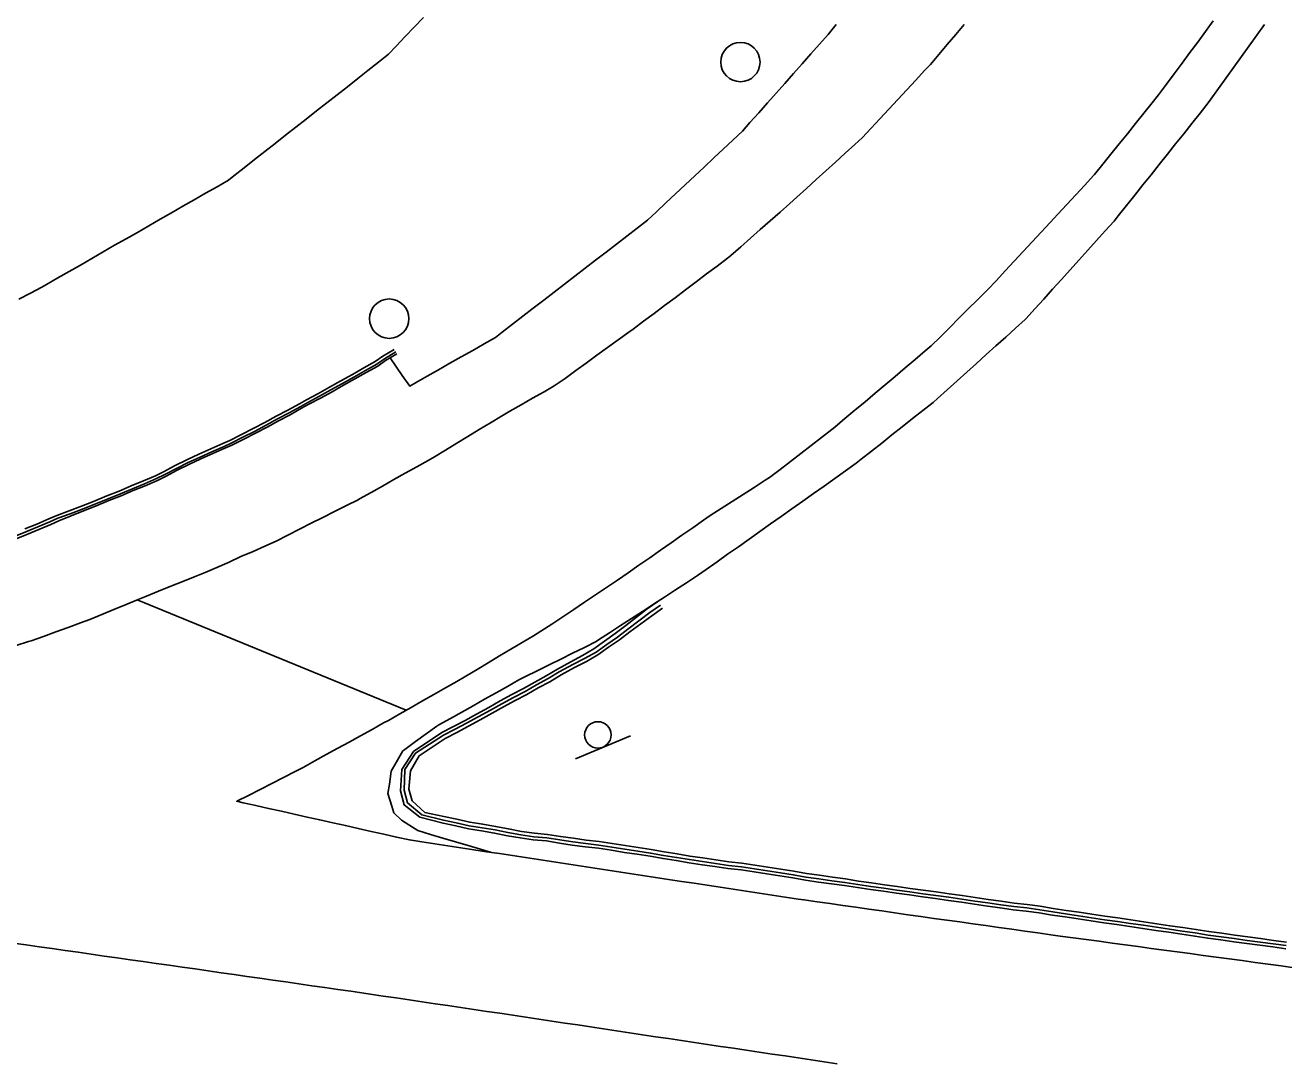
# Model space of a CAD drawing. Extents: x 1901471 to 1963503, y 756461 to 799997.
# Drawn here: x 1940192.7 to 1940288.6, y 780568 to 780647.1 of the extents above; entities that cross this region are included whole.
import ezdxf

# ---------------------------------------------------------------- set-up
doc = ezdxf.new("R2010")
doc.units = 0
for name, color, linetype in [('Default', 7, 'Continuous'), ('RD_EX_Bldg', 7, 'Continuous'), ('RD_EX_BldgApp', 7, 'Continuous'), ('RD_EX_Conc', 7, 'Continuous'), ('RD_EX_H2O', 7, 'Continuous'), ('RD_EX_Misc', 7, 'Continuous'), ('RD_EX_Road', 7, 'Continuous')]:
    doc.layers.add(name, color=color, linetype=linetype)

# ---------------------------------------------------------------- blocks, each defined once
blk = doc.blocks.new('POST')
at = {"layer": 'Default'}
for start, end in [(90, 270), (270, 90)]:
    blk.add_arc((0, 0), 0.127, start, end, dxfattribs=at)
blk = doc.blocks.new('SIGN')
at = {"layer": 'RD_EX_BldgApp'}
blk.add_line((-4.52, -2.02), (4.48, -2.02), dxfattribs=at)
blk.add_circle((0, 0), 2, dxfattribs=at)

msp = doc.modelspace()

# ---------------------------------------------------------------- linework, layer by layer
at = {"layer": 'RD_EX_Conc'}
for points in [[(1940191.81, 780608.1), (1940192.74, 780608.49), (1940193.66, 780608.86), (1940194.58, 780609.25), (1940195.19, 780609.52), (1940196.13, 780609.85), (1940197.07, 780610.21), (1940198, 780610.58), (1940199.02, 780611), (1940199.95, 780611.37), (1940200.87, 780611.76), (1940201.8, 780612.14), (1940202.71, 780612.54), (1940203.33, 780612.84), (1940204.22, 780613.31), (1940205.11, 780613.76), (1940206.02, 780614.18), (1940206.93, 780614.58), (1940207.85, 780614.99), (1940208.39, 780615.24), (1940209.28, 780615.69), (1940210.17, 780616.14), (1940211.06, 780616.6), (1940211.93, 780617.09), (1940212.82, 780617.55), (1940213.7, 780618.03), (1940214.24, 780618.34), (1940215.13, 780618.81), (1940216, 780619.3), (1940216.87, 780619.79), (1940217.75, 780620.28), (1940218.62, 780620.77), (1940219.49, 780621.26), (1940220.08, 780621.67), (1940220.93, 780622.19)], [(1940191.89, 780607.89), (1940192.81, 780608.27), (1940193.74, 780608.65), (1940194.66, 780609.04), (1940195.27, 780609.32), (1940196.19, 780609.71), (1940197.13, 780610.07), (1940198.05, 780610.44), (1940199.08, 780610.86), (1940200, 780611.23), (1940200.93, 780611.62), (1940201.85, 780612), (1940202.77, 780612.4), (1940203.39, 780612.71), (1940204.28, 780613.17), (1940205.17, 780613.62), (1940206.08, 780614.04), (1940206.99, 780614.45), (1940207.91, 780614.85), (1940208.45, 780615.1), (1940209.35, 780615.55), (1940210.24, 780616), (1940211.13, 780616.47), (1940212, 780616.95), (1940212.89, 780617.41), (1940213.76, 780617.9), (1940214.32, 780618.21), (1940215.2, 780618.67), (1940216.08, 780619.16), (1940216.95, 780619.65), (1940217.82, 780620.14), (1940218.69, 780620.63), (1940219.56, 780621.12), (1940220.16, 780621.54), (1940221.01, 780622.06)], [(1940192.66, 780608.7), (1940193.59, 780609.07), (1940194.51, 780609.47), (1940195.1, 780609.73), (1940196.04, 780610.07), (1940196.98, 780610.43), (1940197.91, 780610.8), (1940198.93, 780611.22), (1940199.86, 780611.59), (1940200.78, 780611.98), (1940201.71, 780612.36), (1940202.63, 780612.76), (1940203.23, 780613.06), (1940204.12, 780613.53), (1940205.01, 780613.98), (1940205.92, 780614.4), (1940206.84, 780614.8), (1940207.75, 780615.21), (1940208.28, 780615.45), (1940209.17, 780615.9), (1940210.06, 780616.35), (1940210.95, 780616.82), (1940211.82, 780617.3), (1940212.71, 780617.76), (1940213.59, 780618.25), (1940214.13, 780618.55), (1940215.01, 780619.01), (1940215.89, 780619.5), (1940216.76, 780619.99), (1940217.63, 780620.48), (1940218.5, 780620.97), (1940219.37, 780621.46), (1940219.95, 780621.87), (1940220.81, 780622.39)], [(1940288.77, 780576.7), (1940287.78, 780576.84), (1940286.78, 780576.97), (1940285.79, 780577.1), (1940284.8, 780577.24), (1940283.81, 780577.38), (1940282.82, 780577.5), (1940281.84, 780577.67), (1940280.85, 780577.81), (1940279.86, 780577.96), (1940278.87, 780578.1), (1940277.88, 780578.25), (1940276.89, 780578.39), (1940275.9, 780578.54), (1940274.91, 780578.67), (1940273.93, 780578.83), (1940272.94, 780578.97), (1940271.95, 780579.13), (1940270.97, 780579.27), (1940269.98, 780579.43), (1940268.99, 780579.57), (1940268, 780579.67), (1940267.01, 780579.81), (1940266.02, 780579.95), (1940265.03, 780580.09), (1940264.04, 780580.25), (1940263.05, 780580.39), (1940262.06, 780580.52), (1940261.07, 780580.66), (1940260.08, 780580.8), (1940259.09, 780580.94), (1940258.1, 780581.08), (1940257.11, 780581.22), (1940256.12, 780581.36), (1940255.14, 780581.52), (1940254.15, 780581.66), (1940253.16, 780581.79), (1940252.17, 780581.93), (1940251.2, 780582.1), (1940250.21, 780582.26), (1940249.22, 780582.41), (1940248.24, 780582.56), (1940247.25, 780582.71), (1940246.25, 780582.81), (1940245.26, 780582.96), (1940244.28, 780583.11), (1940243.29, 780583.26), (1940242.3, 780583.43), (1940241.31, 780583.58), (1940240.33, 780583.75), (1940239.34, 780583.9), (1940238.35, 780584.05), (1940237.37, 780584.21), (1940236.38, 780584.36), (1940235.38, 780584.48), (1940234.39, 780584.61), (1940233.41, 780584.76), (1940232.42, 780584.92), (1940231.42, 780585), (1940230.43, 780585.15), (1940229.45, 780585.32), (1940228.47, 780585.52), (1940227.48, 780585.68), (1940227.48, 780585.68), (1940226.49, 780585.83), (1940225.52, 780586.06), (1940224.54, 780586.27), (1940222.78, 780586.73), (1940221.57, 780587.66), (1940221.29, 780588.73), (1940221.41, 780590.36), (1940222.28, 780591.73), (1940224.45, 780593.18), (1940225.34, 780593.64), (1940226.22, 780594.11), (1940227.1, 780594.58), (1940228.03, 780595.09), (1940228.9, 780595.59), (1940229.78, 780596.07), (1940230.67, 780596.53), (1940231.54, 780597.02), (1940232.41, 780597.5), (1940233.27, 780598.02), (1940234.29, 780598.57), (1940235.16, 780599.06), (1940236.02, 780599.57), (1940236.84, 780600.15), (1940237.66, 780600.72), (1940238.46, 780601.33), (1940240.09, 780602.6), (1940240.91, 780603.17)], [(1940288.8, 780576.94), (1940287.81, 780577.07), (1940286.82, 780577.21), (1940285.83, 780577.34), (1940284.84, 780577.48), (1940283.85, 780577.62), (1940282.86, 780577.74), (1940281.87, 780577.91), (1940280.88, 780578.05), (1940279.89, 780578.2), (1940278.9, 780578.34), (1940277.91, 780578.49), (1940276.92, 780578.63), (1940275.94, 780578.78), (1940274.95, 780578.91), (1940273.96, 780579.07), (1940272.97, 780579.21), (1940271.98, 780579.37), (1940271, 780579.51), (1940270.02, 780579.67), (1940269.03, 780579.81), (1940268.03, 780579.91), (1940267.04, 780580.05), (1940266.05, 780580.19), (1940265.06, 780580.33), (1940264.08, 780580.49), (1940263.09, 780580.63), (1940262.1, 780580.76), (1940261.11, 780580.9), (1940260.12, 780581.04), (1940259.13, 780581.18), (1940258.14, 780581.32), (1940257.15, 780581.45), (1940256.16, 780581.59), (1940255.17, 780581.75), (1940254.18, 780581.89), (1940253.19, 780582.03), (1940252.2, 780582.17), (1940251.23, 780582.34), (1940250.25, 780582.5), (1940249.26, 780582.65), (1940248.27, 780582.8), (1940247.28, 780582.95), (1940246.29, 780583.05), (1940245.3, 780583.2), (1940244.31, 780583.35), (1940243.32, 780583.5), (1940242.34, 780583.67), (1940241.35, 780583.82), (1940240.36, 780583.99), (1940239.38, 780584.14), (1940238.39, 780584.29), (1940237.4, 780584.45), (1940236.41, 780584.6), (1940235.42, 780584.72), (1940234.43, 780584.85), (1940233.44, 780585), (1940232.46, 780585.15), (1940231.46, 780585.24), (1940230.47, 780585.39), (1940229.48, 780585.56), (1940228.5, 780585.76), (1940227.52, 780585.92), (1940227.52, 780585.92), (1940226.53, 780586.07), (1940225.55, 780586.3), (1940224.57, 780586.51), (1940222.92, 780586.9), (1940221.83, 780587.83), (1940221.57, 780588.78), (1940221.63, 780590.36), (1940222.44, 780591.62), (1940224.57, 780592.97), (1940225.46, 780593.43), (1940226.34, 780593.9), (1940227.22, 780594.37), (1940228.15, 780594.88), (1940229.02, 780595.38), (1940229.9, 780595.86), (1940230.79, 780596.32), (1940231.66, 780596.81), (1940232.54, 780597.3), (1940233.39, 780597.81), (1940234.42, 780598.37), (1940235.32, 780598.82), (1940236.2, 780599.31), (1940237.02, 780599.89), (1940237.84, 780600.46), (1940238.63, 780601.07), (1940240.29, 780602.32), (1940241.11, 780602.9)], [(1940288.83, 780577.21), (1940287.84, 780577.34), (1940286.85, 780577.48), (1940285.86, 780577.61), (1940284.87, 780577.75), (1940283.88, 780577.89), (1940282.89, 780578.01), (1940281.91, 780578.18), (1940280.92, 780578.32), (1940279.93, 780578.46), (1940278.94, 780578.61), (1940277.95, 780578.76), (1940276.96, 780578.9), (1940275.97, 780579.05), (1940274.98, 780579.18), (1940273.99, 780579.34), (1940273.01, 780579.48), (1940272.02, 780579.63), (1940271.04, 780579.78), (1940270.05, 780579.94), (1940269.06, 780580.08), (1940268.07, 780580.18), (1940267.08, 780580.32), (1940266.09, 780580.46), (1940265.1, 780580.6), (1940264.11, 780580.76), (1940263.12, 780580.9), (1940262.13, 780581.03), (1940261.14, 780581.16), (1940260.15, 780581.3), (1940259.16, 780581.44), (1940258.18, 780581.58), (1940257.19, 780581.72), (1940256.2, 780581.86), (1940255.21, 780582.02), (1940254.22, 780582.16), (1940253.23, 780582.3), (1940252.24, 780582.44), (1940251.28, 780582.61), (1940250.29, 780582.77), (1940249.3, 780582.92), (1940248.31, 780583.07), (1940247.32, 780583.22), (1940246.33, 780583.32), (1940245.34, 780583.47), (1940244.35, 780583.62), (1940243.36, 780583.77), (1940242.38, 780583.94), (1940241.39, 780584.09), (1940240.41, 780584.26), (1940239.42, 780584.41), (1940238.43, 780584.56), (1940237.44, 780584.72), (1940236.45, 780584.87), (1940235.46, 780584.99), (1940234.47, 780585.12), (1940233.48, 780585.27), (1940232.5, 780585.42), (1940231.5, 780585.5), (1940230.51, 780585.65), (1940229.52, 780585.83), (1940228.54, 780586.03), (1940227.56, 780586.19), (1940227.56, 780586.19), (1940226.57, 780586.34), (1940225.59, 780586.57), (1940224.61, 780586.78), (1940223.15, 780587.1), (1940222.19, 780587.97), (1940221.94, 780588.87), (1940222.05, 780590.27), (1940222.73, 780591.4), (1940224.7, 780592.73), (1940225.59, 780593.19), (1940226.47, 780593.66), (1940227.36, 780594.14), (1940228.29, 780594.65), (1940229.16, 780595.15), (1940230.04, 780595.63), (1940230.93, 780596.09), (1940231.8, 780596.58), (1940232.68, 780597.06), (1940233.53, 780597.58), (1940234.57, 780598.14), (1940235.47, 780598.6), (1940236.34, 780599.1), (1940237.16, 780599.68), (1940237.98, 780600.25), (1940238.77, 780600.86), (1940240.45, 780602.09), (1940241.27, 780602.66)]]:
    msp.add_lwpolyline(points, dxfattribs=at)
at = {"layer": 'RD_EX_H2O'}
msp.add_lwpolyline([(1940192.2, 780626.21), (1940193.09, 780626.68), (1940193.97, 780627.14), (1940194.31, 780627.33), (1940195.18, 780627.83), (1940196.04, 780628.33), (1940196.91, 780628.82), (1940197.78, 780629.32), (1940198.65, 780629.82), (1940199.51, 780630.32), (1940200.38, 780630.81), (1940201.25, 780631.31), (1940202.11, 780631.81), (1940202.98, 780632.31), (1940203.85, 780632.8), (1940204.72, 780633.3), (1940205.58, 780633.8), (1940206.45, 780634.29), (1940207.32, 780634.79), (1940208.19, 780635.29), (1940208.6, 780635.62), (1940209.39, 780636.23), (1940210.17, 780636.85), (1940210.96, 780637.47), (1940211.75, 780638.09), (1940212.53, 780638.71), (1940213.32, 780639.32), (1940214.1, 780639.94), (1940214.89, 780640.56), (1940215.68, 780641.18), (1940216.46, 780641.8), (1940217.25, 780642.41), (1940218.04, 780643.03), (1940218.82, 780643.65), (1940219.61, 780644.27), (1940220.39, 780644.89), (1940220.98, 780645.5), (1940221.66, 780646.23), (1940222.35, 780646.96), (1940223.04, 780647.68)], dxfattribs=at)
at = {"layer": 'RD_EX_Road'}
for points in [[(1940264.26, 780647.16), (1940263.61, 780646.4), (1940262.97, 780645.64), (1940262.32, 780644.87), (1940261.68, 780644.11), (1940261.24, 780643.64), (1940260.56, 780642.9), (1940259.88, 780642.17), (1940259.2, 780641.44), (1940258.52, 780640.7), (1940257.84, 780639.97), (1940257.16, 780639.24), (1940256.48, 780638.51), (1940255.93, 780638.01), (1940255.19, 780637.34), (1940254.45, 780636.67), (1940253.71, 780636), (1940252.97, 780635.33), (1940252.23, 780634.65), (1940251.49, 780633.98), (1940250.97, 780633.52), (1940250.22, 780632.86), (1940249.47, 780632.19), (1940248.72, 780631.53), (1940247.98, 780630.87), (1940247.23, 780630.2), (1940246.48, 780629.54), (1940246.21, 780629.34), (1940245.42, 780628.74), (1940244.62, 780628.14), (1940243.82, 780627.54), (1940243.02, 780626.93), (1940242.22, 780626.33), (1940241.42, 780625.73), (1940240.62, 780625.13), (1940239.82, 780624.53), (1940239.03, 780623.93), (1940238.7, 780623.69), (1940237.89, 780623.11), (1940237.08, 780622.52), (1940236.27, 780621.94), (1940235.46, 780621.35), (1940234.65, 780620.77), (1940233.84, 780620.18), (1940233.02, 780619.6), (1940232.24, 780619.15), (1940231.37, 780618.66), (1940230.5, 780618.17), (1940229.62, 780617.68), (1940229, 780617.31), (1940228.15, 780616.79), (1940227.29, 780616.27), (1940226.44, 780615.75), (1940225.59, 780615.23), (1940224.73, 780614.71), (1940223.88, 780614.19), (1940223.41, 780613.93), (1940222.54, 780613.44), (1940221.66, 780612.95), (1940220.79, 780612.46), (1940219.92, 780611.97), (1940219.05, 780611.48), (1940218.18, 780610.99), (1940218.07, 780610.93), (1940217.18, 780610.48), (1940216.28, 780610.03), (1940215.39, 780609.58), (1940214.5, 780609.13), (1940213.61, 780608.68), (1940212.71, 780608.23), (1940211.82, 780607.78), (1940210.97, 780607.4), (1940210.06, 780606.99), (1940209.14, 780606.59), (1940208.23, 780606.18), (1940207.31, 780605.77), (1940206.4, 780605.37), (1940205.65, 780605.07), (1940204.72, 780604.7), (1940203.79, 780604.33), (1940202.86, 780603.96), (1940201.93, 780603.59), (1940201.31, 780603.33), (1940200.39, 780602.95), (1940199.46, 780602.56), (1940198.54, 780602.18), (1940197.62, 780601.8), (1940196.91, 780601.54), (1940195.97, 780601.2), (1940195.03, 780600.86), (1940194.09, 780600.51), (1940193.15, 780600.17), (1940192.96, 780600.11), (1940192.01, 780599.82)], [(1940289.4, 780575.26), (1940288.41, 780575.39), (1940287.42, 780575.53), (1940286.43, 780575.66), (1940285.44, 780575.8), (1940284.45, 780575.93), (1940283.46, 780576.06), (1940282.47, 780576.2), (1940281.48, 780576.33), (1940280.49, 780576.46), (1940279.5, 780576.6), (1940278.51, 780576.73), (1940277.52, 780576.87), (1940276.53, 780577), (1940275.54, 780577.13), (1940274.55, 780577.27), (1940273.56, 780577.4), (1940272.57, 780577.53), (1940271.58, 780577.67), (1940270.85, 780577.77), (1940269.86, 780577.91), (1940268.87, 780578.05), (1940267.88, 780578.19), (1940266.89, 780578.33), (1940265.9, 780578.47), (1940264.91, 780578.61), (1940263.92, 780578.75), (1940262.93, 780578.88), (1940261.94, 780579.02), (1940260.95, 780579.16), (1940259.96, 780579.3), (1940258.97, 780579.44), (1940257.98, 780579.58), (1940256.99, 780579.72), (1940256, 780579.86), (1940255.01, 780580), (1940254.03, 780580.14), (1940253.04, 780580.28), (1940252.05, 780580.42), (1940252.05, 780580.42), (1940251.6, 780580.49), (1940250.61, 780580.64), (1940249.62, 780580.79), (1940248.64, 780580.94), (1940247.65, 780581.09), (1940246.66, 780581.24), (1940245.67, 780581.39), (1940244.68, 780581.54), (1940243.69, 780581.69), (1940242.71, 780581.84), (1940241.72, 780581.99), (1940240.73, 780582.14), (1940239.74, 780582.29), (1940238.75, 780582.44), (1940237.77, 780582.59), (1940236.78, 780582.74), (1940235.79, 780582.89), (1940234.78, 780583.04), (1940233.79, 780583.19), (1940232.8, 780583.34), (1940231.82, 780583.5), (1940230.83, 780583.65), (1940229.84, 780583.8), (1940228.85, 780583.95), (1940227.86, 780584.1), (1940226.88, 780584.25), (1940225.89, 780584.4), (1940224.9, 780584.55), (1940223.91, 780584.7), (1940222.92, 780584.85), (1940221.98, 780585), (1940221, 780585.22), (1940220.03, 780585.43), (1940219.05, 780585.65), (1940218.08, 780585.87), (1940217.1, 780586.09), (1940216.13, 780586.31), (1940215.15, 780586.52), (1940214.18, 780586.74), (1940213.2, 780586.96), (1940212.23, 780587.18), (1940211.25, 780587.4), (1940210.28, 780587.61), (1940209.3, 780587.83), (1940208.82, 780587.94), (1940209.71, 780588.39), (1940210.6, 780588.85), (1940211.49, 780589.31), (1940212.38, 780589.76), (1940213.27, 780590.22), (1940213.88, 780590.53), (1940214.76, 780591.02), (1940215.63, 780591.5), (1940216.51, 780591.98), (1940217.38, 780592.46), (1940218.26, 780592.94), (1940219.14, 780593.42), (1940220.01, 780593.91), (1940220.38, 780594.11), (1940221.24, 780594.6), (1940222.11, 780595.1), (1940222.98, 780595.59), (1940223.85, 780596.09), (1940224.72, 780596.59), (1940224.72, 780596.59), (1940225.59, 780597.08), (1940226.28, 780597.48), (1940227.14, 780597.99), (1940227.99, 780598.5), (1940228.85, 780599.02), (1940229.71, 780599.53), (1940230.57, 780600.04), (1940231.43, 780600.55), (1940232, 780600.9), (1940232.84, 780601.45), (1940233.67, 780602.01), (1940234.5, 780602.56), (1940235.33, 780603.12), (1940236.16, 780603.67), (1940237, 780604.23), (1940237.83, 780604.79), (1940238.65, 780605.36), (1940239.47, 780605.93), (1940240.29, 780606.51), (1940241.11, 780607.08), (1940241.93, 780607.65), (1940242.75, 780608.22), (1940243.57, 780608.79), (1940244.39, 780609.37), (1940244.89, 780609.72), (1940245.73, 780610.26), (1940246.58, 780610.8), (1940247.42, 780611.33), (1940248.26, 780611.87), (1940249.1, 780612.41), (1940249.43, 780612.62), (1940250.22, 780613.23), (1940251.01, 780613.84), (1940251.81, 780614.45), (1940252.6, 780615.07), (1940253.39, 780615.68), (1940254.18, 780616.29), (1940254.41, 780616.46), (1940255.17, 780617.11), (1940255.93, 780617.75), (1940256.7, 780618.4), (1940257.46, 780619.04), (1940258.23, 780619.69), (1940258.99, 780620.33), (1940259.75, 780620.98), (1940260.52, 780621.62), (1940261.28, 780622.27), (1940261.73, 780622.65), (1940262.44, 780623.35), (1940263.15, 780624.06), (1940263.86, 780624.76), (1940264.57, 780625.47), (1940265.28, 780626.17), (1940266.03, 780626.92), (1940266.71, 780627.65), (1940267.39, 780628.38), (1940268.07, 780629.12), (1940268.76, 780629.85), (1940269.44, 780630.58), (1940270.12, 780631.32), (1940270.8, 780632.05), (1940271.4, 780632.7), (1940272.08, 780633.44), (1940272.76, 780634.17), (1940272.76, 780634.17), (1940273.44, 780634.91), (1940274.11, 780635.64), (1940274.18, 780635.72), (1940274.81, 780636.5), (1940275.44, 780637.28), (1940276.06, 780638.05), (1940276.69, 780638.83), (1940277.31, 780639.61), (1940277.94, 780640.39), (1940278.57, 780641.17), (1940279.07, 780641.8), (1940279.67, 780642.6), (1940280.26, 780643.4), (1940280.86, 780644.21), (1940281.45, 780645.01), (1940282.05, 780645.81), (1940282.64, 780646.62), (1940283.24, 780647.42)], [(1940287.13, 780647.15), (1940286.55, 780646.34), (1940285.97, 780645.52), (1940285.39, 780644.71), (1940284.81, 780643.9), (1940284.23, 780643.08), (1940283.64, 780642.27), (1940283.06, 780641.46), (1940282.86, 780641.18), (1940282.24, 780640.39), (1940281.61, 780639.61), (1940280.99, 780638.83), (1940280.37, 780638.05), (1940279.74, 780637.27), (1940279.12, 780636.48), (1940278.5, 780635.7), (1940277.87, 780634.92), (1940277.25, 780634.14), (1940276.63, 780633.36), (1940276, 780632.57), (1940275.68, 780632.16), (1940275.01, 780631.42), (1940274.34, 780630.68), (1940273.67, 780629.94), (1940273, 780629.19), (1940272.33, 780628.45), (1940272.33, 780628.45), (1940271.66, 780627.71), (1940270.99, 780626.97), (1940270.32, 780626.22), (1940269.65, 780625.48), (1940268.98, 780624.74), (1940268.91, 780624.67), (1940268.17, 780624), (1940267.42, 780623.33), (1940266.68, 780622.66), (1940265.94, 780621.99), (1940265.19, 780621.32), (1940264.45, 780620.65), (1940263.71, 780619.98), (1940262.96, 780619.31), (1940262.22, 780618.65), (1940261.89, 780618.35), (1940261.11, 780617.73), (1940260.32, 780617.11), (1940259.54, 780616.49), (1940258.75, 780615.87), (1940257.97, 780615.25), (1940257.19, 780614.63), (1940256.4, 780614.01), (1940256.03, 780613.71), (1940255.21, 780613.13), (1940254.39, 780612.55), (1940253.58, 780611.97), (1940252.76, 780611.4), (1940251.95, 780610.82), (1940251.13, 780610.24), (1940250.31, 780609.66), (1940249.5, 780609.08), (1940248.68, 780608.51), (1940247.87, 780607.93), (1940247.05, 780607.35), (1940246.23, 780606.77), (1940245.42, 780606.19), (1940244.6, 780605.62), (1940243.94, 780605.15), (1940243.1, 780604.6), (1940242.26, 780604.06), (1940242.26, 780604.06), (1940241.42, 780603.51), (1940240.59, 780602.97), (1940239.75, 780602.42), (1940238.91, 780601.88), (1940238.07, 780601.33), (1940237.23, 780600.79), (1940236.39, 780600.24), (1940236.2, 780600.12), (1940235.31, 780599.67), (1940234.41, 780599.23), (1940233.51, 780598.78), (1940232.62, 780598.34), (1940231.72, 780597.89), (1940230.83, 780597.45), (1940230.32, 780597.2), (1940229.45, 780596.7), (1940228.58, 780596.21), (1940227.71, 780595.72), (1940226.84, 780595.23), (1940225.97, 780594.74), (1940225.1, 780594.25), (1940224.23, 780593.76), (1940224.07, 780593.67), (1940223.26, 780593.08), (1940222.45, 780592.49), (1940221.64, 780591.9), (1940221.47, 780591.78), (1940220.97, 780590.91), (1940220.59, 780590.25), (1940220.45, 780589.26), (1940220.34, 780588.53), (1940220.63, 780587.57), (1940220.78, 780587.06), (1940221.37, 780586.5), (1940222.21, 780585.97), (1940222.62, 780585.71), (1940223.58, 780585.42), (1940224.53, 780585.14), (1940225.49, 780584.86), (1940226.45, 780584.57), (1940227.4, 780584.29), (1940228.24, 780584.04)], [(1940254.49, 780647.14), (1940253.9, 780646.4), (1940253.24, 780645.66), (1940252.58, 780644.91), (1940251.91, 780644.16), (1940251.25, 780643.41), (1940250.59, 780642.66), (1940249.92, 780641.91), (1940249.26, 780641.17), (1940248.6, 780640.42), (1940247.93, 780639.67), (1940247.36, 780639.03), (1940246.63, 780638.34), (1940245.9, 780637.66), (1940245.18, 780636.98), (1940244.45, 780636.29), (1940243.72, 780635.61), (1940242.99, 780634.92), (1940242.26, 780634.24), (1940241.53, 780633.56), (1940240.8, 780632.87), (1940240.13, 780632.24), (1940239.34, 780631.63), (1940238.54, 780631.02), (1940237.75, 780630.41), (1940236.96, 780629.8), (1940236.17, 780629.19), (1940235.38, 780628.58), (1940234.59, 780627.97), (1940233.8, 780627.36), (1940233, 780626.75), (1940232.21, 780626.14), (1940231.42, 780625.53), (1940230.63, 780624.92), (1940229.84, 780624.31), (1940229.05, 780623.69), (1940228.54, 780623.3), (1940227.67, 780622.81), (1940226.8, 780622.31), (1940225.93, 780621.82), (1940225.06, 780621.33), (1940224.19, 780620.83), (1940223.32, 780620.34), (1940222.45, 780619.85), (1940222, 780619.59), (1940221.43, 780620.41), (1940220.51, 780621.75)], [(1940201.24, 780603.3), (1940221.73, 780594.88)], [(1940191.79, 780577.13), (1940192.78, 780576.99), (1940193.77, 780576.85), (1940194.76, 780576.71), (1940194.76, 780576.71), (1940195.75, 780576.57), (1940196.74, 780576.43), (1940197.73, 780576.29), (1940198.72, 780576.14), (1940199.71, 780576), (1940200.69, 780575.86), (1940201.68, 780575.72), (1940202.67, 780575.58), (1940203.66, 780575.44), (1940204.65, 780575.3), (1940205.64, 780575.16), (1940206.63, 780575.01), (1940207.62, 780574.87), (1940208.61, 780574.73), (1940209.6, 780574.59), (1940210.59, 780574.45), (1940211.58, 780574.31), (1940212.57, 780574.17), (1940213.56, 780574.03), (1940214.55, 780573.88), (1940215.54, 780573.74), (1940216.53, 780573.6), (1940217.52, 780573.46), (1940218.51, 780573.32), (1940218.98, 780573.25), (1940219.97, 780573.1), (1940220.96, 780572.96), (1940221.95, 780572.81), (1940222.94, 780572.66), (1940223.93, 780572.51), (1940224.91, 780572.37), (1940225.9, 780572.22), (1940226.89, 780572.07), (1940227.88, 780571.92), (1940228.87, 780571.78), (1940229.86, 780571.63), (1940230.85, 780571.48), (1940231.84, 780571.33), (1940232.82, 780571.18), (1940233.81, 780571.04), (1940234.8, 780570.89), (1940235.79, 780570.74), (1940236.78, 780570.59), (1940237.77, 780570.45), (1940238.76, 780570.3), (1940239.75, 780570.15), (1940240.73, 780570), (1940241.72, 780569.86), (1940242.71, 780569.71), (1940243.7, 780569.56), (1940244.69, 780569.41), (1940245.68, 780569.26), (1940246.67, 780569.12), (1940247.65, 780568.97), (1940248.64, 780568.82), (1940249.63, 780568.67), (1940250.62, 780568.53), (1940251.61, 780568.38), (1940252.6, 780568.23), (1940253.59, 780568.08), (1940254.58, 780567.94)]]:
    msp.add_lwpolyline(points, dxfattribs=at)

# ---------------------------------------------------------------- block references
at = {"layer": 'RD_EX_Bldg', "xscale": 0.5039370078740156, "yscale": 0.5039370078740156, "rotation": 22.635023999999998}
msp.add_blockref('SIGN', (1940236.34, 780593), dxfattribs=at)
at = {"layer": 'RD_EX_Misc', "xscale": 11.811023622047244, "yscale": 11.811023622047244}
for p in [(1940247.2, 780644.29), (1940220.44, 780624.73)]:
    msp.add_blockref('POST', p, dxfattribs=at)

doc.saveas('drawing.dxf')
